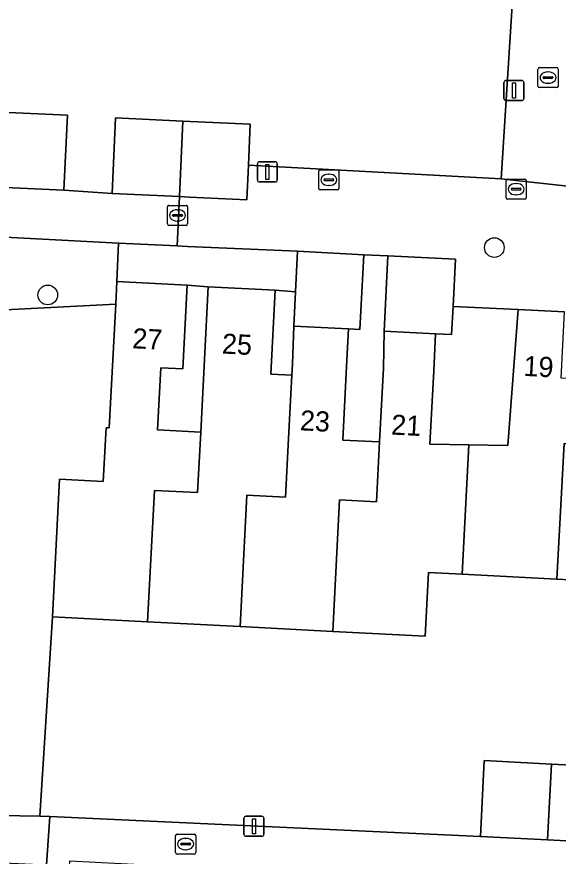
# Model space of a CAD drawing. Extents: x 162989 to 165008, y 383432 to 384338.
# Drawn here: x 164620.4 to 164647.33, y 383681.33 to 383723.08 of the extents above; entities that cross this region are included whole.
import ezdxf

# ---------------------------------------------------------------- set-up
doc = ezdxf.new("R2010")
doc.units = 0
for name, color, linetype in [('IMGEO_Boom', 7, 'Continuous'), ('IMGEO_Brandkraan', 7, 'Continuous'), ('IMGEO_Erf', 7, 'Continuous'), ('IMGEO_Groenvoorziening', 7, 'Continuous'), ('IMGEO_Kolk', 7, 'Continuous'), ('IMGEO_Lichtmast', 7, 'Continuous'), ('IMGEO_Pand', 7, 'Continuous'), ('IMGEO_Pand_nummerreeks', 7, 'Continuous'), ('IMGEO_Rioolput', 7, 'Continuous'), ('IMGEO_Voetpad_gesloten', 7, 'Continuous'), ('IMGEO_Voetpad_open', 7, 'Continuous')]:
    doc.layers.add(name, color=color, linetype=linetype)

msp = doc.modelspace()

# ---------------------------------------------------------------- linework, layer by layer
at = {"layer": 'IMGEO_Boom'}
for centre in [(164644.156, 383711.604), (164621.944, 383709.245)]:
    msp.add_circle(centre, 0.489, dxfattribs=at)
at = {"layer": 'IMGEO_Brandkraan'}
for p, q in [((164627.895, 383712.776), (164627.895, 383713.628)), ((164627.97, 383713.702), (164628.822, 383713.702)), ((164628.896, 383713.628), (164628.896, 383712.776)), ((164628.154, 383713.196), (164628.154, 383713.208)), ((164628.592, 383713.159), (164628.194, 383713.159)), ((164628.197, 383713.245), (164628.595, 383713.245)), ((164628.383, 383713.482), (164628.408, 383713.482)), ((164628.638, 383713.208), (164628.638, 383713.196)), ((164628.822, 383712.702), (164627.97, 383712.702)), ((164628.406, 383712.922), (164628.381, 383712.922))]:
    msp.add_line(p, q, dxfattribs=at)
for points in [[(164627.895, 383712.776), (164627.895, 383713.628)], [(164627.97, 383713.702), (164628.822, 383713.702)], [(164628.896, 383713.628), (164628.896, 383712.776)], [(164628.822, 383712.702), (164627.97, 383712.702)]]:
    msp.add_lwpolyline(points, dxfattribs=at)
for centre, radius, start, end in [((164627.972, 383713.626), 0.0765, 91.552, 178.448), ((164627.972, 383713.626), 0.0765, 91.552, 178.448), ((164628.82, 383713.626), 0.0765, 1.552, 88.448), ((164628.82, 383713.626), 0.0765, 1.552, 88.448), ((164628.194, 383713.205), 0.0403, 85.8775, 175.7526), ((164628.191, 383713.195), 0.0366, 178.938, 274.7102), ((164628.595, 383713.202), 0.043, 264.8664, 352.4533), ((164628.599, 383713.207), 0.0386, 1.7309, 96.639), ((164627.972, 383712.778), 0.0765, 181.552, 268.448), ((164627.972, 383712.778), 0.0765, 181.552, 268.448), ((164628.82, 383712.778), 0.0765, 271.552, 358.448), ((164628.82, 383712.778), 0.0765, 271.552, 358.448)]:
    msp.add_arc(centre, radius, start, end, dxfattribs=at)
for centre, major_axis, ratio, start_param, end_param in [((164628.382, 383713.202), (-0.387, 0.002), 0.722429, 4.712389, 7.853982), ((164628.407, 383713.202), (-0.39, 0.002), 0.717154, 1.570796, 4.712389)]:
    msp.add_ellipse(centre, major_axis=major_axis, ratio=ratio, start_param=start_param, end_param=end_param, dxfattribs=at)
at = {"layer": 'IMGEO_Erf'}
for points in [[(164590.596, 383730.23), (164590.054, 383720.341), (164595.148, 383720.047), (164596.196, 383719.987), (164612.639, 383719.038), (164612.692, 383719.916), (164614.809, 383719.789), (164614.614, 383716.547), (164616.238, 383716.459), (164616.333, 383718.491), (164619.625, 383718.338), (164622.917, 383718.185), (164622.743, 383714.449), (164625.142, 383714.29), (164625.317, 383718.047), (164628.665, 383717.891), (164632.016, 383717.735), (164631.921, 383715.693), (164644.502, 383715.016), (164645.488, 383730.72)], [(164651.843, 383694.872), (164647.272, 383695.109), (164642.555, 383695.354), (164640.873, 383695.441), (164640.709, 383692.273), (164636.121, 383692.511), (164631.515, 383692.749), (164626.907, 383692.988), (164622.177, 383693.233), (164621.548, 383683.327), (164622.046, 383683.304), (164643.461, 383682.316), (164643.656, 383686.086), (164646.998, 383685.912), (164653.594, 383685.57)]]:
    msp.add_lwpolyline(points, dxfattribs=at)
for points in [[(164634.369, 383711.415), (164628.885, 383711.66), (164628.38, 383711.683), (164625.463, 383711.813), (164625.381, 383709.92), (164628.873, 383709.739), (164629.923, 383709.652), (164633.248, 383709.48), (164634.265, 383709.406)], [(164638.67, 383707.452), (164638.864, 383711.198), (164637.659, 383711.245), (164637.466, 383707.526), (164636.902, 383707.555), (164636.805, 383705.679), (164636.616, 383702.027), (164638.45, 383701.932), (164638.641, 383705.608)], [(164629.549, 383702.421), (164629.923, 383709.652), (164628.873, 383709.739), (164628.656, 383705.567), (164627.562, 383705.623), (164627.402, 383702.532)], [(164634.265, 383709.406), (164633.248, 383709.48), (164633.032, 383705.309), (164634.089, 383705.255), (164634.118, 383705.818), (164634.176, 383707.696)], [(164645.341, 383708.52), (164642.101, 383708.674), (164642.029, 383707.278), (164641.234, 383707.319), (164641.139, 383705.479), (164640.95, 383701.827), (164642.89, 383701.796), (164644.83, 383701.766)]]:
    msp.add_lwpolyline(points, close=True, dxfattribs=at)
at = {"layer": 'IMGEO_Groenvoorziening'}
for points in [[(164625.463, 383711.813), (164616.019, 383712.316), (164608.631, 383710.717), (164609.471, 383707.975), (164619.819, 383708.509), (164625.323, 383708.793), (164625.381, 383709.92)], [(164624.84, 383702.639), (164625.003, 383702.631), (164625.323, 383708.793), (164619.819, 383708.509), (164618.54, 383683.367), (164621.548, 383683.327), (164622.177, 383693.233), (164622.532, 383700.08), (164624.701, 383699.968)]]:
    msp.add_lwpolyline(points, close=True, dxfattribs=at)
at = {"layer": 'IMGEO_Kolk'}
for p, q in [((164646.327, 383719.629), (164646.327, 383720.481)), ((164646.402, 383720.555), (164647.254, 383720.555)), ((164646.815, 383720.335), (164646.84, 383720.335)), ((164647.328, 383720.481), (164647.328, 383719.629)), ((164646.586, 383720.049), (164646.586, 383720.061)), ((164647.024, 383720.012), (164646.626, 383720.012)), ((164646.629, 383720.098), (164647.027, 383720.098)), ((164646.838, 383719.775), (164646.813, 383719.775)), ((164647.07, 383720.061), (164647.07, 383720.049)), ((164647.254, 383719.555), (164646.402, 383719.555)), ((164635.423, 383714.545), (164635.423, 383715.397)), ((164635.498, 383715.471), (164636.35, 383715.471)), ((164635.911, 383715.251), (164635.936, 383715.251)), ((164636.424, 383715.397), (164636.424, 383714.545)), ((164635.682, 383714.965), (164635.682, 383714.977)), ((164636.12, 383714.928), (164635.722, 383714.928)), ((164635.725, 383715.014), (164636.123, 383715.014)), ((164636.166, 383714.977), (164636.166, 383714.965)), ((164636.35, 383714.471), (164635.498, 383714.471)), ((164635.934, 383714.691), (164635.909, 383714.691)), ((164628.3, 383681.509), (164628.3, 383682.361)), ((164628.375, 383682.435), (164629.227, 383682.435)), ((164628.788, 383682.215), (164628.813, 383682.215)), ((164629.301, 383682.361), (164629.301, 383681.509)), ((164628.559, 383681.929), (164628.559, 383681.941)), ((164628.997, 383681.892), (164628.599, 383681.892)), ((164628.602, 383681.978), (164629, 383681.978)), ((164629.043, 383681.941), (164629.043, 383681.929)), ((164629.227, 383681.435), (164628.375, 383681.435)), ((164628.811, 383681.655), (164628.786, 383681.655))]:
    msp.add_line(p, q, dxfattribs=at)
for points in [[(164646.327, 383719.629), (164646.327, 383720.481)], [(164646.402, 383720.555), (164647.254, 383720.555)], [(164647.328, 383720.481), (164647.328, 383719.629)], [(164647.254, 383719.555), (164646.402, 383719.555)], [(164635.423, 383714.545), (164635.423, 383715.397)], [(164635.498, 383715.471), (164636.35, 383715.471)], [(164636.424, 383715.397), (164636.424, 383714.545)], [(164636.35, 383714.471), (164635.498, 383714.471)], [(164628.3, 383681.509), (164628.3, 383682.361)], [(164628.375, 383682.435), (164629.227, 383682.435)], [(164629.301, 383682.361), (164629.301, 383681.509)], [(164629.227, 383681.435), (164628.375, 383681.435)]]:
    msp.add_lwpolyline(points, dxfattribs=at)
for centre, radius, start, end in [((164646.404, 383720.479), 0.0765, 91.552, 178.448), ((164646.404, 383720.479), 0.0765, 91.552, 178.448), ((164647.252, 383720.479), 0.0765, 1.552, 88.448), ((164647.252, 383720.479), 0.0765, 1.552, 88.448), ((164646.626, 383720.058), 0.0403, 85.8775, 175.7526), ((164646.623, 383720.048), 0.0366, 178.938, 274.7102), ((164647.027, 383720.055), 0.043, 264.8664, 352.4533), ((164647.031, 383720.06), 0.0386, 1.7309, 96.639), ((164646.404, 383719.631), 0.0765, 181.552, 268.448), ((164646.404, 383719.631), 0.0765, 181.552, 268.448), ((164647.252, 383719.631), 0.0765, 271.552, 358.448), ((164647.252, 383719.631), 0.0765, 271.552, 358.448), ((164635.5, 383715.395), 0.0765, 91.552, 178.448), ((164635.5, 383715.395), 0.0765, 91.552, 178.448), ((164636.348, 383715.395), 0.0765, 1.552, 88.448), ((164636.348, 383715.395), 0.0765, 1.552, 88.448), ((164635.722, 383714.974), 0.0403, 85.8775, 175.7526), ((164635.719, 383714.964), 0.0366, 178.938, 274.7102), ((164636.123, 383714.971), 0.043, 264.8664, 352.4533), ((164636.127, 383714.976), 0.0386, 1.7309, 96.639), ((164635.5, 383714.547), 0.0765, 181.552, 268.448), ((164635.5, 383714.547), 0.0765, 181.552, 268.448), ((164636.348, 383714.547), 0.0765, 271.552, 358.448), ((164636.348, 383714.547), 0.0765, 271.552, 358.448), ((164628.377, 383682.359), 0.0765, 91.552, 178.448), ((164628.377, 383682.359), 0.0765, 91.552, 178.448), ((164629.225, 383682.359), 0.0765, 1.552, 88.448), ((164629.225, 383682.359), 0.0765, 1.552, 88.448), ((164628.599, 383681.938), 0.0403, 85.8775, 175.7526), ((164628.596, 383681.928), 0.0366, 178.938, 274.7102), ((164629, 383681.935), 0.043, 264.8664, 352.4533), ((164629.004, 383681.94), 0.0386, 1.7309, 96.639), ((164628.377, 383681.511), 0.0765, 181.552, 268.448), ((164628.377, 383681.511), 0.0765, 181.552, 268.448), ((164629.225, 383681.511), 0.0765, 271.552, 358.448), ((164629.225, 383681.511), 0.0765, 271.552, 358.448)]:
    msp.add_arc(centre, radius, start, end, dxfattribs=at)
for centre, major_axis, ratio, start_param, end_param in [((164646.814, 383720.055), (-0.387, 0.002), 0.722429, 4.712389, 7.853982), ((164646.839, 383720.055), (-0.39, 0.002), 0.717154, 1.570796, 4.712389), ((164635.91, 383714.971), (-0.387, 0.002), 0.722429, 4.712389, 7.853982), ((164635.935, 383714.971), (-0.39, 0.002), 0.717154, 1.570796, 4.712389), ((164628.787, 383681.935), (-0.387, 0.002), 0.722429, 4.712389, 7.853982), ((164628.812, 383681.935), (-0.39, 0.002), 0.717154, 1.570796, 4.712389)]:
    msp.add_ellipse(centre, major_axis=major_axis, ratio=ratio, start_param=start_param, end_param=end_param, dxfattribs=at)
at = {"layer": 'IMGEO_Lichtmast'}
for p, q in [((164644.635, 383719.012), (164644.635, 383719.812)), ((164644.635, 383719.812), (164644.635, 383719.012)), ((164644.735, 383719.912), (164645.525, 383719.912)), ((164645.525, 383719.912), (164644.735, 383719.912)), ((164645.625, 383719.812), (164645.625, 383719.012)), ((164645.625, 383719.012), (164645.625, 383719.812)), ((164645.525, 383718.912), (164644.735, 383718.912)), ((164644.735, 383718.912), (164645.525, 383718.912)), ((164632.37, 383714.966), (164632.37, 383715.766)), ((164632.37, 383715.766), (164632.37, 383714.966)), ((164632.47, 383715.866), (164633.26, 383715.866)), ((164633.26, 383715.866), (164632.47, 383715.866)), ((164633.36, 383715.766), (164633.36, 383714.966)), ((164633.36, 383714.966), (164633.36, 383715.766)), ((164633.26, 383714.866), (164632.47, 383714.866)), ((164632.47, 383714.866), (164633.26, 383714.866)), ((164631.701, 383682.421), (164631.701, 383683.221)), ((164631.701, 383683.221), (164631.701, 383682.421)), ((164631.801, 383683.321), (164632.591, 383683.321)), ((164632.591, 383683.321), (164631.801, 383683.321)), ((164632.691, 383683.221), (164632.691, 383682.421)), ((164632.691, 383682.421), (164632.691, 383683.221)), ((164632.591, 383682.321), (164631.801, 383682.321)), ((164631.801, 383682.321), (164632.591, 383682.321))]:
    msp.add_line(p, q, dxfattribs=at)
for points in [[(164645.055, 383719.787), (164645.205, 383719.787), (164645.205, 383719.037), (164645.055, 383719.037), (164645.055, 383719.787)], [(164632.79, 383715.741), (164632.94, 383715.741), (164632.94, 383714.991), (164632.79, 383714.991), (164632.79, 383715.741)], [(164632.121, 383683.196), (164632.271, 383683.196), (164632.271, 383682.446), (164632.121, 383682.446), (164632.121, 383683.196)]]:
    msp.add_lwpolyline(points, dxfattribs=at)
for centre, start, end in [((164644.735, 383719.812), 90, 180), ((164644.735, 383719.812), 90, 180), ((164645.525, 383719.812), 0, 90), ((164645.525, 383719.812), 360, 90), ((164644.735, 383719.012), 180, 270), ((164644.735, 383719.012), 180, 270), ((164645.525, 383719.012), 270, 0), ((164645.525, 383719.012), 270, 0), ((164632.47, 383715.766), 90, 180), ((164632.47, 383715.766), 90, 180), ((164633.26, 383715.766), 0, 90), ((164633.26, 383715.766), 360, 90), ((164632.47, 383714.966), 180, 270), ((164632.47, 383714.966), 180, 270), ((164633.26, 383714.966), 270, 0), ((164633.26, 383714.966), 270, 0), ((164631.801, 383683.221), 90, 180), ((164631.801, 383683.221), 90, 180), ((164632.591, 383683.221), 0, 90), ((164632.591, 383683.221), 360, 90), ((164631.801, 383682.421), 180, 270), ((164631.801, 383682.421), 180, 270), ((164632.591, 383682.421), 270, 0), ((164632.591, 383682.421), 270, 0)]:
    msp.add_arc(centre, 0.1, start, end, dxfattribs=at)
at = {"layer": 'IMGEO_Pand'}
for points in [[(164619.625, 383718.338), (164619.452, 383714.602), (164622.743, 383714.449), (164622.917, 383718.185)], [(164628.49, 383714.134), (164628.665, 383717.891), (164625.317, 383718.047), (164625.142, 383714.29)], [(164628.49, 383714.134), (164628.995, 383714.111), (164631.841, 383713.979), (164631.921, 383715.693), (164632.016, 383717.735), (164628.665, 383717.891)], [(164637.659, 383711.245), (164634.369, 383711.415), (164634.265, 383709.406), (164634.176, 383707.696), (164636.902, 383707.555), (164637.466, 383707.526)], [(164642.223, 383711.024), (164638.864, 383711.198), (164638.67, 383707.452), (164641.234, 383707.319), (164642.029, 383707.278), (164642.101, 383708.674)], [(164626.907, 383692.988), (164627.245, 383699.525), (164629.394, 383699.414), (164629.549, 383702.421), (164627.402, 383702.532), (164627.562, 383705.623), (164628.656, 383705.567), (164628.873, 383709.739), (164625.381, 383709.92), (164625.323, 383708.793), (164625.003, 383702.631), (164624.84, 383702.639), (164624.701, 383699.968), (164622.532, 383700.08), (164622.177, 383693.233)], [(164633.925, 383702.106), (164634.089, 383705.255), (164633.032, 383705.309), (164633.248, 383709.48), (164629.923, 383709.652), (164629.549, 383702.421), (164629.394, 383699.414), (164627.245, 383699.525), (164626.907, 383692.988), (164631.515, 383692.749), (164631.847, 383699.287), (164633.772, 383699.187)], [(164642.555, 383695.354), (164647.272, 383695.109), (164647.63, 383701.861), (164649.519, 383701.763), (164649.685, 383704.986), (164647.472, 383705.101), (164647.643, 383708.401), (164645.341, 383708.52), (164644.83, 383701.766), (164642.89, 383701.796)], [(164649.685, 383704.986), (164649.519, 383701.763), (164647.63, 383701.861), (164647.272, 383695.109), (164651.843, 383694.872), (164652.006, 383698.031), (164653.888, 383697.933), (164654.252, 383704.806), (164652.016, 383704.922), (164652.184, 383708.168), (164649.857, 383708.288)], [(164636.46, 383699.048), (164638.296, 383698.953), (164638.45, 383701.932), (164636.616, 383702.027), (164636.805, 383705.679), (164636.902, 383707.555), (164634.176, 383707.696), (164634.118, 383705.818), (164634.089, 383705.255), (164633.925, 383702.106), (164633.772, 383699.187), (164631.847, 383699.287), (164631.515, 383692.749), (164636.121, 383692.511)], [(164642.89, 383701.796), (164640.95, 383701.827), (164641.139, 383705.479), (164641.234, 383707.319), (164638.67, 383707.452), (164638.641, 383705.608), (164638.45, 383701.932), (164638.296, 383698.953), (164636.46, 383699.048), (164636.121, 383692.511), (164640.709, 383692.273), (164640.873, 383695.441), (164642.555, 383695.354)], [(164646.998, 383685.912), (164643.656, 383686.086), (164643.461, 383682.316), (164646.802, 383682.143)], [(164646.998, 383685.912), (164646.802, 383682.143), (164653.398, 383681.802), (164653.47, 383683.187), (164653.594, 383685.57)]]:
    msp.add_lwpolyline(points, close=True, dxfattribs=at)
at = {"layer": 'IMGEO_Rioolput'}
for p, q in [((164644.741, 383714.081), (164644.741, 383714.933)), ((164644.816, 383715.007), (164645.668, 383715.007)), ((164645.229, 383714.787), (164645.254, 383714.787)), ((164645.742, 383714.933), (164645.742, 383714.081)), ((164645, 383714.501), (164645, 383714.513)), ((164645.438, 383714.464), (164645.04, 383714.464)), ((164645.043, 383714.55), (164645.441, 383714.55)), ((164645.484, 383714.513), (164645.484, 383714.501)), ((164645.668, 383714.007), (164644.816, 383714.007)), ((164645.252, 383714.227), (164645.227, 383714.227))]:
    msp.add_line(p, q, dxfattribs=at)
for points in [[(164644.741, 383714.081), (164644.741, 383714.933)], [(164644.816, 383715.007), (164645.668, 383715.007)], [(164645.742, 383714.933), (164645.742, 383714.081)], [(164645.668, 383714.007), (164644.816, 383714.007)]]:
    msp.add_lwpolyline(points, dxfattribs=at)
for centre, radius, start, end in [((164644.818, 383714.931), 0.0765, 91.552, 178.448), ((164644.818, 383714.931), 0.0765, 91.552, 178.448), ((164645.666, 383714.931), 0.0765, 1.552, 88.448), ((164645.666, 383714.931), 0.0765, 1.552, 88.448), ((164645.04, 383714.51), 0.0403, 85.8775, 175.7526), ((164645.037, 383714.5), 0.0366, 178.938, 274.7102), ((164645.441, 383714.507), 0.043, 264.8664, 352.4533), ((164645.445, 383714.512), 0.0386, 1.7309, 96.639), ((164644.818, 383714.083), 0.0765, 181.552, 268.448), ((164644.818, 383714.083), 0.0765, 181.552, 268.448), ((164645.666, 383714.083), 0.0765, 271.552, 358.448), ((164645.666, 383714.083), 0.0765, 271.552, 358.448)]:
    msp.add_arc(centre, radius, start, end, dxfattribs=at)
for centre, major_axis, ratio, start_param, end_param in [((164645.228, 383714.507), (-0.387, 0.002), 0.722429, 4.712389, 7.853982), ((164645.253, 383714.507), (-0.39, 0.002), 0.717154, 1.570796, 4.712389)]:
    msp.add_ellipse(centre, major_axis=major_axis, ratio=ratio, start_param=start_param, end_param=end_param, dxfattribs=at)
at = {"layer": 'IMGEO_Voetpad_gesloten'}
for points in [[(164607.154, 383710.397), (164608.631, 383710.717), (164616.019, 383712.316), (164625.463, 383711.813), (164628.38, 383711.683), (164628.49, 383714.134), (164625.142, 383714.29), (164622.743, 383714.449), (164619.452, 383714.602), (164616.159, 383714.755), (164609.202, 383713.282), (164605.53, 383712.444)], [(164616.052, 383681.156), (164620.125, 383680.978), (164621.885, 383680.903), (164622.046, 383683.304), (164621.548, 383683.327), (164618.54, 383683.367), (164617.325, 383683.389), (164615.719, 383683.436)]]:
    msp.add_lwpolyline(points, dxfattribs=at)
at = {"layer": 'IMGEO_Voetpad_open'}
for points in [[(164649.408, 383731.111), (164649.557, 383734.656), (164649.694, 383737.682), (164645.817, 383737.532), (164645.652, 383734.26), (164645.488, 383730.72), (164644.502, 383715.016), (164648.396, 383714.59), (164648.421, 383714.997)], [(164654.08, 383679.248), (164655.293, 383679.312), (164655.481, 383683.07), (164653.47, 383683.187), (164653.398, 383681.802), (164646.802, 383682.143), (164643.461, 383682.316), (164622.046, 383683.304), (164621.885, 383680.903), (164623.031, 383680.835), (164623.042, 383681.102), (164644.748, 383679.973), (164644.727, 383679.553), (164644.55, 383676.194), (164651.42, 383675.802), (164653.906, 383675.66)]]:
    msp.add_lwpolyline(points, close=True, dxfattribs=at)
msp.add_lwpolyline([(164648.396, 383714.59), (164644.502, 383715.016), (164631.921, 383715.693), (164631.841, 383713.979), (164628.995, 383714.111), (164628.49, 383714.134), (164628.38, 383711.683), (164628.885, 383711.66), (164634.369, 383711.415), (164637.659, 383711.245), (164638.864, 383711.198), (164642.223, 383711.024), (164642.101, 383708.674), (164645.341, 383708.52), (164647.643, 383708.401)], dxfattribs=at)

# ---------------------------------------------------------------- texts
at = {"layer": 'IMGEO_Pand_nummerreeks'}
for s, rotation, p in [('27', 357.0329, (164626.132, 383706.596)), ('25', 357.0378, (164630.591, 383706.333)), ('19', 357.0408, (164645.588, 383705.222)), ('23', 357.0378, (164634.467, 383702.515)), ('21', 357.0435, (164639.008, 383702.304))]:
    msp.add_text(s, height=1, rotation=rotation, dxfattribs=at).set_placement(p)

doc.saveas('drawing.dxf')
